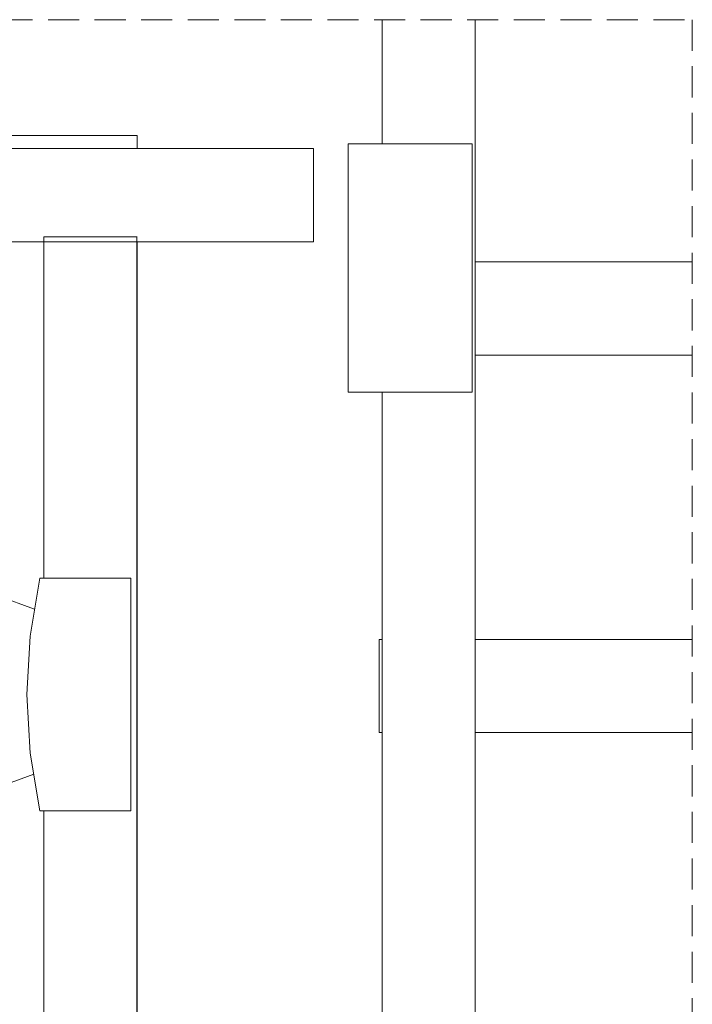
# Model space of a CAD drawing. Header units: millimetres. Extents: x 321 to 585, y -277 to 9.
# Tile 385 of 656: x 535.86 to 540.19, y -241.54 to -235.2. Entities that reach past the tile are written whole.
import ezdxf

# ---------------------------------------------------------------- set-up
doc = ezdxf.new("R2010")
doc.units = ezdxf.units.MM
doc.header["$MEASUREMENT"] = 0
doc.linetypes.add('JIS_02_2.0', pattern=[0.3, 0.2, -0.1])
for name, color, linetype, lineweight in [('DI-Área do detalhe', 7, 'JIS_02_2.0', 9), ('IFC-Elemento terminal-Contorno', 253, 'Continuous', 5), ('IFC-Laje-Contorno', 134, 'Continuous', 5), ('IFC-Pilar-Contorno', 83, 'Continuous', 5), ('IFC-Viga-Contorno', 66, 'Continuous', 5)]:
    doc.layers.add(name, color=color, linetype=linetype, lineweight=lineweight)

msp = doc.modelspace()

# ---------------------------------------------------------------- linework, layer by layer
at = {"layer": 'DI-Área do detalhe'}
msp.add_lwpolyline([(528.5417, -235.2019), (540.1918, -235.2019), (540.1918, -250.4624), (528.5417, -250.4624), (528.5417, -235.2019)], dxfattribs=at)
at = {"layer": 'IFC-Elemento terminal-Contorno', "color": 7, "lineweight": 5}
for p, q in [((535.9259, -239.1698), (535.9891, -238.7976)), ((535.9891, -238.7976), (536.5747, -238.7976)), ((536.5747, -240.2957), (536.5747, -238.7976)), ((535.591, -238.8646), (535.9553, -238.9969)), ((535.9047, -239.5467), (535.9259, -239.1698)), ((535.9047, -239.5467), (535.9259, -239.9235)), ((535.9259, -239.9235), (535.9891, -240.2957)), ((535.591, -240.1887), (535.9489, -240.0587)), ((535.9891, -240.2957), (536.5747, -240.2957))]:
    msp.add_line(p, q, dxfattribs=at)
at = {"layer": 'IFC-Laje-Contorno', "color": 7, "lineweight": 5}
for p, q in [((533.8072, -235.9467), (536.6147, -235.9467)), ((536.6147, -236.0309), (536.6147, -235.9467)), ((536.6147, -247.5467), (536.6147, -236.6309))]:
    msp.add_line(p, q, dxfattribs=at)
at = {"layer": 'IFC-Pilar-Contorno', "color": 7, "lineweight": 5}
for p, q in [((537.9745, -236.3226), (537.9745, -236.0008)), ((537.9745, -236.0008), (538.1855, -236.0008)), ((538.1855, -236.0008), (538.6136, -236.0008)), ((538.6136, -236.0008), (538.7745, -236.0008)), ((538.7745, -236.857), (538.7745, -236.0008)), ((537.9745, -237.1788), (537.9745, -236.3226)), ((538.7745, -237.279), (538.7745, -236.857)), ((537.9745, -237.6008), (537.9745, -237.1788)), ((538.7745, -237.6008), (538.7745, -237.279)), ((537.9745, -237.6008), (538.1355, -237.6008)), ((538.1355, -237.6008), (538.5636, -237.6008)), ((538.5636, -237.6008), (538.7745, -237.6008))]:
    msp.add_line(p, q, dxfattribs=at)
at = {"layer": 'IFC-Viga-Contorno', "color": 7, "lineweight": 5}
for p, q in [((538.1937, -236.0008), (538.1937, -235.2019)), ((538.7937, -236.7608), (538.7937, -235.2019)), ((531.1345, -236.0309), (537.7525, -236.0309)), ((537.7525, -236.6309), (537.7525, -236.0309)), ((538.1937, -236.0008), (538.7745, -236.0008)), ((538.7745, -237.577), (538.7745, -236.0008)), ((536.0145, -238.7976), (536.0145, -236.6008)), ((536.0145, -236.6008), (536.6147, -236.6008)), ((536.6145, -248.9468), (536.6145, -236.6008)), ((531.1345, -236.6309), (537.7525, -236.6309)), ((538.7937, -237.3608), (538.7937, -236.7608)), ((538.7937, -236.7608), (540.1918, -236.7608)), ((538.7937, -239.1912), (538.7937, -237.3608)), ((538.7937, -237.3608), (540.1918, -237.3608)), ((538.1937, -239.1912), (538.1937, -237.6008)), ((538.1745, -239.7912), (538.1745, -239.1912)), ((538.1745, -239.1912), (538.1937, -239.1912)), ((538.1937, -239.7912), (538.1937, -239.1912)), ((538.7938, -239.7912), (538.7938, -239.1912)), ((538.7938, -239.1912), (540.1918, -239.1912)), ((538.1745, -239.7912), (538.1937, -239.7912)), ((538.1937, -248.3494), (538.1937, -239.7912)), ((538.7937, -248.5434), (538.7937, -239.7912)), ((538.7938, -239.7912), (540.1918, -239.7912)), ((536.0145, -247.5371), (536.0145, -240.2957))]:
    msp.add_line(p, q, dxfattribs=at)

doc.saveas('drawing.dxf')
